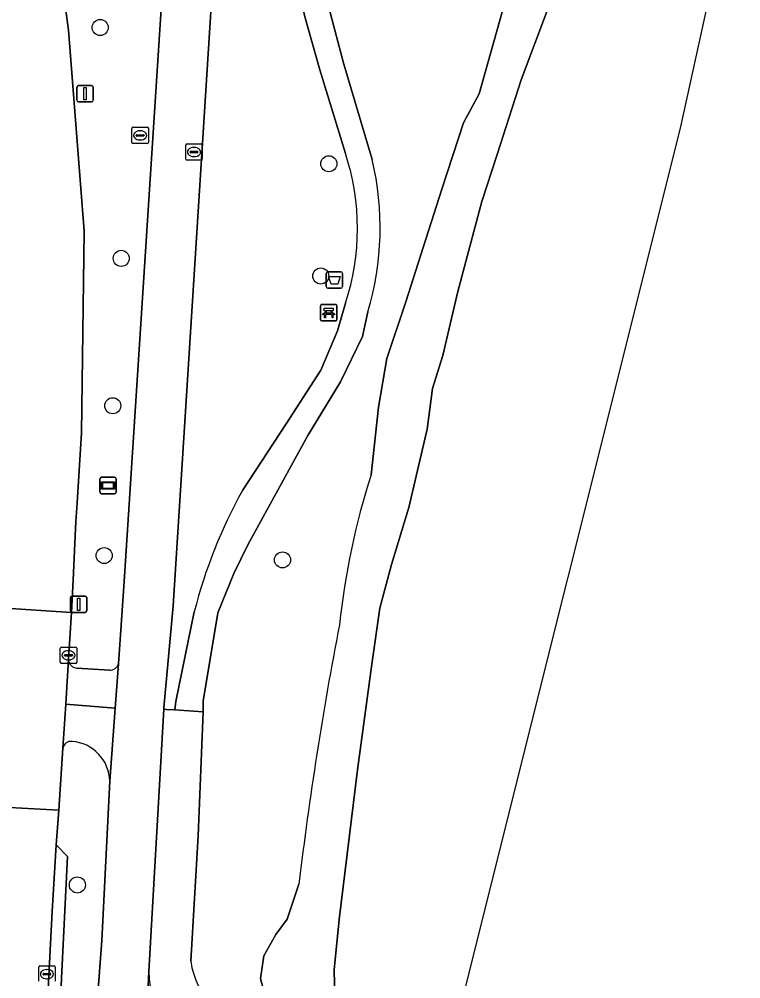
# Model space of a CAD drawing. Extents: x 157793 to 159380, y 380877 to 382313.
# Drawn here: x 159013.3 to 159057.3, y 381337.5 to 381396 of the extents above; entities that cross this region are included whole.
import ezdxf

# ---------------------------------------------------------------- set-up
doc = ezdxf.new("R2010")
doc.units = 0
for name, color, linetype in [('IMGEO_Afvalbak', 7, 'Continuous'), ('IMGEO_Bank', 7, 'Continuous'), ('IMGEO_Berm_groen', 7, 'Continuous'), ('IMGEO_Boom', 7, 'Continuous'), ('IMGEO_Fietspad_gesloten', 7, 'Continuous'), ('IMGEO_Fietspad_open', 7, 'Continuous'), ('IMGEO_Groenvoorziening', 7, 'Continuous'), ('IMGEO_Kolk', 7, 'Continuous'), ('IMGEO_Lichtmast', 7, 'Continuous'), ('IMGEO_Oever', 7, 'Continuous'), ('IMGEO_Rijbaan_lokaal_gesloten', 7, 'Continuous'), ('IMGEO_Rioolput', 7, 'Continuous'), ('IMGEO_Voetpad_halfverhard', 7, 'Continuous'), ('IMGEO_Voetpad_open', 7, 'Continuous'), ('IMGEO_Waterloop', 7, 'Continuous'), ('IMGEO_Wegwijzer', 7, 'Continuous')]:
    doc.layers.add(name, color=color, linetype=linetype)

msp = doc.modelspace()

# ---------------------------------------------------------------- linework, layer by layer
at = {"layer": 'IMGEO_Afvalbak'}
for p, q in [((159032.017, 381379.716), (159032.017, 381380.516)), ((159032.017, 381380.516), (159032.017, 381379.716)), ((159032.117, 381380.616), (159032.907, 381380.616)), ((159032.907, 381380.616), (159032.117, 381380.616)), ((159033.007, 381380.516), (159033.007, 381379.716)), ((159033.007, 381379.716), (159033.007, 381380.516)), ((159032.907, 381379.616), (159032.117, 381379.616)), ((159032.117, 381379.616), (159032.907, 381379.616))]:
    msp.add_line(p, q, dxfattribs=at)
msp.add_lwpolyline([(159032.16, 381380.33), (159032.864, 381380.33), (159032.715, 381379.86), (159032.309, 381379.86), (159032.16, 381380.33)], dxfattribs=at)
for centre, start, end in [((159032.117, 381380.516), 90, 180), ((159032.117, 381380.516), 90, 180), ((159032.907, 381380.516), 0, 90), ((159032.907, 381380.516), 360, 90), ((159032.117, 381379.716), 180, 270), ((159032.117, 381379.716), 180, 270), ((159032.907, 381379.716), 270, 0), ((159032.907, 381379.716), 270, 0)]:
    msp.add_arc(centre, 0.1, start, end, dxfattribs=at)
at = {"layer": 'IMGEO_Bank'}
for p, q in [((159031.667, 381377.695), (159031.667, 381378.536)), ((159031.667, 381378.536), (159031.667, 381377.695)), ((159031.742, 381378.62), (159032.583, 381378.62)), ((159032.583, 381378.62), (159031.742, 381378.62)), ((159032.667, 381378.545), (159032.667, 381377.704)), ((159032.667, 381377.704), (159032.667, 381378.545)), ((159032.364, 381378.018), (159031.971, 381378.018)), ((159031.976, 381378.126), (159031.976, 381378.232)), ((159032.02, 381378.232), (159032.02, 381378.126)), ((159032.308, 381378.238), (159032.026, 381378.238)), ((159032.026, 381378.12), (159032.308, 381378.12)), ((159032.314, 381378.126), (159032.314, 381378.232)), ((159032.358, 381378.232), (159032.358, 381378.126)), ((159032.592, 381377.62), (159031.751, 381377.62)), ((159031.751, 381377.62), (159032.592, 381377.62))]:
    msp.add_line(p, q, dxfattribs=at)
for points in [[(159031.97, 381378.238), (159031.884, 381378.238), (159031.884, 381378.399), (159032.447, 381378.399), (159032.447, 381378.238), (159032.364, 381378.238)], [(159031.914, 381378.018), (159031.772, 381378.018), (159031.884, 381378.12), (159031.97, 381378.12)], [(159031.964, 381378.011), (159031.964, 381377.804), (159031.921, 381377.804), (159031.921, 381378.011)], [(159032.364, 381378.12), (159032.447, 381378.12), (159032.559, 381378.018), (159032.42, 381378.018)], [(159032.414, 381378.011), (159032.414, 381377.804), (159032.37, 381377.804), (159032.37, 381378.011)]]:
    msp.add_lwpolyline(points, dxfattribs=at)
for centre, radius, start, end in [((159031.745, 381378.542), 0.0779, 92.4484, 184.28452), ((159031.745, 381378.542), 0.0779, 92.4484, 184.28452), ((159032.589, 381378.542), 0.0779, 2.4484, 94.28452), ((159032.589, 381378.542), 0.0779, 2.4484, 94.28452), ((159031.914, 381378.011), 0.00671, 2.89567, 87.10433), ((159031.971, 381378.011), 0.00671, 92.89567, 177.10433), ((159031.969, 381378.231), 0.00671, 2.89567, 87.10433), ((159031.969, 381378.127), 0.00671, 272.89567, 357.10433), ((159032.026, 381378.231), 0.00671, 92.89567, 177.10433), ((159032.026, 381378.127), 0.00671, 182.89567, 267.10433), ((159032.308, 381378.231), 0.00671, 2.89567, 87.10433), ((159032.308, 381378.127), 0.00671, 272.89567, 357.10433), ((159032.365, 381378.231), 0.00671, 92.89567, 177.10433), ((159032.365, 381378.127), 0.00671, 182.89567, 267.10433), ((159032.363, 381378.011), 0.00671, 2.89567, 87.10433), ((159032.42, 381378.011), 0.00671, 92.89567, 177.10433), ((159031.745, 381377.698), 0.0779, 182.4484, 274.28452), ((159031.745, 381377.698), 0.0779, 182.4484, 274.28452), ((159032.589, 381377.698), 0.0779, 272.4484, 4.28452), ((159032.589, 381377.698), 0.0779, 272.4484, 4.28452)]:
    msp.add_arc(centre, radius, start, end, dxfattribs=at)
at = {"layer": 'IMGEO_Berm_groen'}
for points in [[(159033.191, 381387.818), (159031.627, 381392.912), (159030.688, 381396.23), (159030.094, 381399.263), (159029.611, 381402.758), (159029.611, 381405.356), (159029.73, 381407.722), (159029.962, 381412.307), (159029.768, 381412.316), (159026.011, 381412.485), (159022.692, 381360.26), (159022.126, 381354.054), (159022.121, 381353.968), (159022.291, 381353.958), (159022.796, 381353.926), (159022.855, 381354.44), (159023.979, 381359.904)], [(159022.943, 381411.722), (159013.69, 381411.143), (159013.889, 381410.23), (159016.036, 381397.467), (159016.313, 381395.342), (159017.262, 381383.096), (159017.113, 381370.815), (159016.844, 381366.536), (159016.773, 381365.398), (159016.61, 381361.859), (159016.494, 381359.865), (159016.315, 381357.015)], [(159019.365, 381356.727), (159019.717, 381361.754), (159022.943, 381411.722)], [(159026.919, 381367.299), (159029.572, 381371.361), (159031.679, 381374.617), (159032.694, 381377.028), (159033.186, 381378.699)], [(159016.818, 381356.471), (159018.82, 381356.343)], [(159015.974, 381351.604), (159015.736, 381347.818), (159015.557, 381345.706), (159016.261, 381344.992), (159014.889, 381317.335), (159014.228, 381317.315), (159014.115, 381313.983)], [(159018.357, 381339.887), (159018.829, 381349.585)], [(159017.204, 381315.87), (159017.305, 381318.776), (159017.396, 381327.146), (159018.357, 381339.887)]]:
    msp.add_lwpolyline(points, dxfattribs=at)
for centre, radius, start, end in [((159019.334, 381383.266), 14.585, 341.75193, 18.18524), ((159054.137, 381352.196), 31.128, 150.97484, 165.663), ((159016.854, 381357.009), 0.539, 179.3221, 266.19285), ((159018.827, 381356.912), 0.569, 269.28477, 341.0513), ((159016.484, 381351.491), 0.522, 84.67139, 167.54193), ((159016.343, 381349.532), 2.486, 1.22323, 85.64769)]:
    msp.add_arc(centre, radius, start, end, dxfattribs=at)
at = {"layer": 'IMGEO_Boom'}
for centre in [(159018.247, 381395.496), (159032.176, 381387.198), (159019.527, 381381.433), (159031.685, 381380.358), (159019.014, 381372.458), (159018.489, 381363.331), (159029.353, 381363.066), (159016.857, 381343.263)]:
    msp.add_circle(centre, 0.489, dxfattribs=at)
at = {"layer": 'IMGEO_Fietspad_gesloten'}
for points in [[(159030.234, 381521.274), (159028.815, 381500), (159028.444, 381494.533), (159027.132, 381475.186), (159023.776, 381423.909), (159023.346, 381417.626), (159022.943, 381411.722), (159019.717, 381361.754), (159019.365, 381356.727), (159019.163, 381354.036), (159018.829, 381349.585), (159018.357, 381339.887), (159017.396, 381327.146), (159017.305, 381318.776), (159017.204, 381315.87), (159017.079, 381311.037), (159017.033, 381307.995), (159017.071, 381304.677), (159016.8, 381301.081), (159016.827, 381296.829), (159016.818, 381293.374)], [(159020.609, 381324.42), (159021.211, 381338.001), (159022.121, 381353.968), (159022.126, 381354.054), (159022.692, 381360.26), (159026.011, 381412.485)], [(159021.211, 381338.001), (159020.609, 381324.42)]]:
    msp.add_lwpolyline(points, dxfattribs=at)
msp.add_arc((159026.379, 381338.001), 5.168, 180.00247, 260.32185, dxfattribs=at)
at = {"layer": 'IMGEO_Fietspad_open'}
for points in [[(159016.315, 381357.015), (159016.157, 381354.283), (159019.163, 381354.036), (159019.365, 381356.727)], [(159018.82, 381356.343), (159016.818, 381356.471)]]:
    msp.add_lwpolyline(points, dxfattribs=at)
for centre, radius, start, end in [((159016.854, 381357.009), 0.539, 179.3221, 266.19285), ((159018.827, 381356.912), 0.569, 269.28477, 341.0513)]:
    msp.add_arc(centre, radius, start, end, dxfattribs=at)
at = {"layer": 'IMGEO_Groenvoorziening'}
for points in [[(159035.708, 381375.327), (159036.866, 381378.792), (159037.925, 381382.094), (159039.05, 381385.651), (159040.383, 381389.687), (159041.328, 381391.458), (159042.931, 381397.189), (159045.854, 381397.113), (159045.949, 381397.136), (159046.532, 381398.812), (159044.556, 381399.438), (159039.98, 381400.886), (159042.642, 381408.796), (159040.664, 381409.331), (159041.644, 381411.782), (159032.014, 381412.215), (159031.56, 381407.611), (159031.448, 381403.201), (159031.713, 381399.448), (159032.272, 381396.325), (159033.096, 381393.252), (159034.819, 381387.451)], [(159034.548, 381378.176), (159034.217, 381376.679), (159032.885, 381373.919), (159030.898, 381370.652), (159027.236, 381363.981), (159026.381, 381362.244), (159025.416, 381359.831), (159024.514, 381354.454), (159024.511, 381353.816), (159024.217, 381346.258), (159023.76, 381338.621)], [(159034.746, 381368.24), (159035.196, 381372.375), (159035.708, 381375.327)], [(159027.955, 381334.494), (159028.849, 381334.435), (159028.016, 381337.565), (159028.213, 381338.939), (159028.939, 381340.246), (159029.644, 381341.186), (159030.357, 381343.315)]]:
    msp.add_lwpolyline(points, dxfattribs=at)
for centre, radius, start, end in [((159017.402, 381383.318), 17.9, 343.3048, 13.34797), ((159078.973, 381354.144), 46.419, 162.32167, 173.85101), ((159246.905, 381317.639), 218.065, 169.03532, 173.2381), ((159028.584, 381339.329), 4.876, 188.35188, 262.58444)]:
    msp.add_arc(centre, radius, start, end, dxfattribs=at)
at = {"layer": 'IMGEO_Kolk'}
for p, q in [((159015.818, 381356.828), (159015.818, 381357.68)), ((159015.893, 381357.754), (159016.745, 381357.754)), ((159016.306, 381357.534), (159016.331, 381357.534)), ((159016.819, 381357.68), (159016.819, 381356.828)), ((159016.745, 381356.754), (159015.893, 381356.754)), ((159016.077, 381357.248), (159016.077, 381357.26)), ((159016.515, 381357.211), (159016.117, 381357.211)), ((159016.12, 381357.297), (159016.518, 381357.297)), ((159016.329, 381356.974), (159016.304, 381356.974)), ((159016.561, 381357.26), (159016.561, 381357.248)), ((159014.502, 381337.405), (159014.502, 381338.257)), ((159014.577, 381338.331), (159015.429, 381338.331)), ((159014.99, 381338.111), (159015.015, 381338.111)), ((159015.503, 381338.257), (159015.503, 381337.405)), ((159014.761, 381337.825), (159014.761, 381337.837)), ((159015.199, 381337.788), (159014.801, 381337.788)), ((159014.804, 381337.874), (159015.202, 381337.874)), ((159015.013, 381337.551), (159014.988, 381337.551)), ((159015.245, 381337.837), (159015.245, 381337.825))]:
    msp.add_line(p, q, dxfattribs=at)
for points in [[(159015.818, 381356.828), (159015.818, 381357.68)], [(159015.893, 381357.754), (159016.745, 381357.754)], [(159016.819, 381357.68), (159016.819, 381356.828)], [(159016.745, 381356.754), (159015.893, 381356.754)], [(159014.502, 381337.405), (159014.502, 381338.257)], [(159014.577, 381338.331), (159015.429, 381338.331)], [(159015.503, 381338.257), (159015.503, 381337.405)]]:
    msp.add_lwpolyline(points, dxfattribs=at)
for centre, radius, start, end in [((159015.895, 381357.678), 0.0765, 91.55205, 178.44795), ((159015.895, 381357.678), 0.0765, 91.55205, 178.44795), ((159016.743, 381357.678), 0.0765, 1.55205, 88.44795), ((159016.743, 381357.678), 0.0765, 1.55205, 88.44795), ((159015.895, 381356.83), 0.0765, 181.55205, 268.44795), ((159015.895, 381356.83), 0.0765, 181.55205, 268.44795), ((159016.117, 381357.257), 0.0403, 85.87752, 175.75265), ((159016.114, 381357.247), 0.0366, 178.93798, 274.71019), ((159016.518, 381357.254), 0.043, 264.86636, 352.45326), ((159016.522, 381357.259), 0.0386, 1.73085, 96.63898), ((159016.743, 381356.83), 0.0765, 271.55205, 358.44795), ((159016.743, 381356.83), 0.0765, 271.55205, 358.44795), ((159014.579, 381338.255), 0.0765, 91.55205, 178.44795), ((159014.579, 381338.255), 0.0765, 91.55205, 178.44795), ((159015.427, 381338.255), 0.0765, 1.55205, 88.44795), ((159015.427, 381338.255), 0.0765, 1.55205, 88.44795), ((159014.801, 381337.834), 0.0403, 85.87752, 175.75265), ((159014.798, 381337.824), 0.0366, 178.93798, 274.71019), ((159015.202, 381337.831), 0.043, 264.86636, 352.45326), ((159015.206, 381337.836), 0.0386, 1.73085, 96.63898)]:
    msp.add_arc(centre, radius, start, end, dxfattribs=at)
for centre, major_axis, ratio, start_param, end_param in [((159016.305, 381357.254), (-0.387, 0.002), 0.722429, 4.712389, 7.853982), ((159016.33, 381357.254), (-0.39, 0.002), 0.717154, 1.570796, 4.712389), ((159014.989, 381337.831), (-0.387, 0.002), 0.722429, 4.712389, 7.853982), ((159015.014, 381337.831), (-0.39, 0.002), 0.717154, 1.570796, 4.712389)]:
    msp.add_ellipse(centre, major_axis=major_axis, ratio=ratio, start_param=start_param, end_param=end_param, dxfattribs=at)
at = {"layer": 'IMGEO_Lichtmast'}
for p, q in [((159016.828, 381391.061), (159016.828, 381391.861)), ((159016.828, 381391.861), (159016.828, 381391.061)), ((159016.928, 381391.961), (159017.718, 381391.961)), ((159017.718, 381391.961), (159016.928, 381391.961)), ((159017.818, 381391.861), (159017.818, 381391.061)), ((159017.818, 381391.061), (159017.818, 381391.861)), ((159017.718, 381390.961), (159016.928, 381390.961)), ((159016.928, 381390.961), (159017.718, 381390.961)), ((159016.539, 381360.866), (159017.329, 381360.866)), ((159017.329, 381360.866), (159016.539, 381360.866)), ((159016.439, 381359.966), (159016.439, 381360.766)), ((159016.439, 381360.766), (159016.439, 381359.966)), ((159017.429, 381360.766), (159017.429, 381359.966)), ((159017.429, 381359.966), (159017.429, 381360.766)), ((159017.329, 381359.866), (159016.539, 381359.866)), ((159016.539, 381359.866), (159017.329, 381359.866))]:
    msp.add_line(p, q, dxfattribs=at)
for points in [[(159017.248, 381391.836), (159017.398, 381391.836), (159017.398, 381391.086), (159017.248, 381391.086), (159017.248, 381391.836)], [(159016.859, 381360.741), (159017.009, 381360.741), (159017.009, 381359.991), (159016.859, 381359.991), (159016.859, 381360.741)]]:
    msp.add_lwpolyline(points, dxfattribs=at)
for centre, start, end in [((159016.928, 381391.861), 90, 180), ((159016.928, 381391.861), 90, 180), ((159017.718, 381391.861), 0, 90), ((159017.718, 381391.861), 360, 90), ((159016.928, 381391.061), 180, 270), ((159016.928, 381391.061), 180, 270), ((159017.718, 381391.061), 270, 0), ((159017.718, 381391.061), 270, 0), ((159016.539, 381360.766), 90, 180), ((159016.539, 381360.766), 90, 180), ((159017.329, 381360.766), 0, 90), ((159017.329, 381360.766), 360, 90), ((159016.539, 381359.966), 180, 270), ((159016.539, 381359.966), 180, 270), ((159017.329, 381359.966), 270, 0), ((159017.329, 381359.966), 270, 0)]:
    msp.add_arc(centre, 0.1, start, end, dxfattribs=at)
at = {"layer": 'IMGEO_Oever'}
for points in [[(159042.931, 381397.189), (159041.328, 381391.458), (159040.383, 381389.687), (159039.05, 381385.651), (159037.925, 381382.094), (159036.866, 381378.792), (159035.708, 381375.327), (159035.196, 381372.375), (159034.746, 381368.24)], [(159032.549, 381336.363), (159032.509, 381338.099), (159032.8, 381341.159), (159033.923, 381350.281), (159034.787, 381356.71), (159035.284, 381360.128), (159035.991, 381362.782), (159037.046, 381366.263), (159038.167, 381371.032), (159038.49, 381373.497), (159039.115, 381375.519), (159040.03, 381379.417), (159041.498, 381384.893), (159042.438, 381387.769), (159043.895, 381392.309), (159045.498, 381396.567)], [(159030.357, 381343.315), (159029.644, 381341.186), (159028.939, 381340.246), (159028.213, 381338.939), (159028.016, 381337.565), (159028.849, 381334.435)]]:
    msp.add_lwpolyline(points, dxfattribs=at)
for centre, radius, start, end in [((159078.973, 381354.144), 46.419, 162.32167, 173.85101), ((159246.905, 381317.639), 218.065, 169.03532, 173.2381)]:
    msp.add_arc(centre, radius, start, end, dxfattribs=at)
at = {"layer": 'IMGEO_Rijbaan_lokaal_gesloten'}
for points in [[(159011.039, 381421.35), (159010.233, 381424.488), (159002.788, 381424.315), (159002.797, 381424.271), (159006.025, 381412.699), (159008.125, 381402.822), (159009.483, 381392.775), (159010.278, 381380.316), (159009.573, 381364.047), (159009.594, 381362.854), (159009.431, 381360.322), (159012.182, 381360.144), (159016.494, 381359.865), (159016.61, 381361.859), (159016.773, 381365.398), (159016.844, 381366.536), (159017.113, 381370.815), (159017.262, 381383.096), (159016.313, 381395.342), (159016.036, 381397.467), (159013.889, 381410.23), (159013.69, 381411.143), (159012.309, 381416.836)], [(159016.315, 381357.015), (159016.494, 381359.865), (159012.182, 381360.144), (159009.431, 381360.322), (159009.272, 381357.359), (159009.109, 381354.845), (159008.897, 381352.059), (159008.644, 381348.21), (159011.96, 381348.027), (159015.736, 381347.818), (159015.974, 381351.604), (159016.157, 381354.283)], [(159015.557, 381345.706), (159015.736, 381347.818), (159011.96, 381348.027), (159008.644, 381348.21), (159008.563, 381346.86), (159007.163, 381317.998), (159014.246, 381317.755), (159014.845, 381332.603), (159015.313, 381341.646)]]:
    msp.add_lwpolyline(points, close=True, dxfattribs=at)
at = {"layer": 'IMGEO_Rioolput'}
for p, q in [((159020.182, 381388.498), (159020.182, 381389.35)), ((159020.257, 381389.424), (159021.109, 381389.424)), ((159020.441, 381388.918), (159020.441, 381388.93)), ((159020.879, 381388.881), (159020.481, 381388.881)), ((159020.484, 381388.967), (159020.882, 381388.967)), ((159020.67, 381389.204), (159020.695, 381389.204)), ((159020.925, 381388.93), (159020.925, 381388.918)), ((159021.183, 381389.35), (159021.183, 381388.498)), ((159021.109, 381388.424), (159020.257, 381388.424)), ((159020.693, 381388.644), (159020.668, 381388.644)), ((159023.462, 381387.484), (159023.462, 381388.336)), ((159023.537, 381388.41), (159024.389, 381388.41)), ((159024.463, 381388.336), (159024.463, 381387.484)), ((159023.721, 381387.904), (159023.721, 381387.916)), ((159024.159, 381387.867), (159023.761, 381387.867)), ((159023.764, 381387.953), (159024.162, 381387.953)), ((159023.95, 381388.19), (159023.975, 381388.19)), ((159024.205, 381387.916), (159024.205, 381387.904)), ((159024.389, 381387.41), (159023.537, 381387.41)), ((159023.973, 381387.63), (159023.948, 381387.63))]:
    msp.add_line(p, q, dxfattribs=at)
for points in [[(159020.182, 381388.498), (159020.182, 381389.35)], [(159020.257, 381389.424), (159021.109, 381389.424)], [(159021.183, 381389.35), (159021.183, 381388.498)], [(159021.109, 381388.424), (159020.257, 381388.424)], [(159023.462, 381387.484), (159023.462, 381388.336)], [(159023.537, 381388.41), (159024.389, 381388.41)], [(159024.463, 381388.336), (159024.463, 381387.484)], [(159024.389, 381387.41), (159023.537, 381387.41)]]:
    msp.add_lwpolyline(points, dxfattribs=at)
for centre, radius, start, end in [((159020.259, 381389.348), 0.0765, 91.55205, 178.44795), ((159020.259, 381389.348), 0.0765, 91.55205, 178.44795), ((159020.481, 381388.927), 0.0403, 85.87752, 175.75265), ((159020.478, 381388.917), 0.0366, 178.93798, 274.71019), ((159020.882, 381388.924), 0.043, 264.86636, 352.45326), ((159020.886, 381388.929), 0.0386, 1.73085, 96.63898), ((159021.107, 381389.348), 0.0765, 1.55205, 88.44795), ((159021.107, 381389.348), 0.0765, 1.55205, 88.44795), ((159020.259, 381388.5), 0.0765, 181.55205, 268.44795), ((159020.259, 381388.5), 0.0765, 181.55205, 268.44795), ((159021.107, 381388.5), 0.0765, 271.55205, 358.44795), ((159021.107, 381388.5), 0.0765, 271.55205, 358.44795), ((159023.539, 381388.334), 0.0765, 91.55205, 178.44795), ((159023.539, 381388.334), 0.0765, 91.55205, 178.44795), ((159024.387, 381388.334), 0.0765, 1.55205, 88.44795), ((159024.387, 381388.334), 0.0765, 1.55205, 88.44795), ((159023.761, 381387.913), 0.0403, 85.87752, 175.75265), ((159023.758, 381387.903), 0.0366, 178.93798, 274.71019), ((159024.162, 381387.91), 0.043, 264.86636, 352.45326), ((159024.166, 381387.915), 0.0386, 1.73085, 96.63898), ((159023.539, 381387.486), 0.0765, 181.55205, 268.44795), ((159023.539, 381387.486), 0.0765, 181.55205, 268.44795), ((159024.387, 381387.486), 0.0765, 271.55205, 358.44795), ((159024.387, 381387.486), 0.0765, 271.55205, 358.44795)]:
    msp.add_arc(centre, radius, start, end, dxfattribs=at)
for centre, major_axis, ratio, start_param, end_param in [((159020.669, 381388.924), (-0.387, 0.002), 0.722429, 4.712389, 7.853982), ((159020.694, 381388.924), (-0.39, 0.002), 0.717154, 1.570796, 4.712389), ((159023.949, 381387.91), (-0.387, 0.002), 0.722429, 4.712389, 7.853982), ((159023.974, 381387.91), (-0.39, 0.002), 0.717154, 1.570796, 4.712389)]:
    msp.add_ellipse(centre, major_axis=major_axis, ratio=ratio, start_param=start_param, end_param=end_param, dxfattribs=at)
at = {"layer": 'IMGEO_Voetpad_halfverhard'}
for points in [[(159034.819, 381387.451), (159033.096, 381393.252), (159032.272, 381396.325), (159031.713, 381399.448), (159031.448, 381403.201), (159031.56, 381407.611), (159032.014, 381412.215), (159031.051, 381412.258), (159029.962, 381412.307), (159029.73, 381407.722), (159029.611, 381405.356), (159029.611, 381402.758), (159030.094, 381399.263), (159030.688, 381396.23), (159031.627, 381392.912), (159033.191, 381387.818)], [(159033.186, 381378.699), (159032.694, 381377.028), (159031.679, 381374.617), (159029.572, 381371.361), (159026.919, 381367.299)], [(159023.979, 381359.904), (159022.855, 381354.44), (159022.796, 381353.926), (159023.336, 381353.891), (159024.511, 381353.816), (159024.514, 381354.454), (159025.416, 381359.831), (159026.381, 381362.244), (159027.236, 381363.981), (159030.898, 381370.652), (159032.885, 381373.919), (159034.217, 381376.679), (159034.548, 381378.176)]]:
    msp.add_lwpolyline(points, dxfattribs=at)
for centre, radius, start, end in [((159019.334, 381383.266), 14.585, 341.75193, 18.18524), ((159017.402, 381383.318), 17.9, 343.3048, 13.34797), ((159054.137, 381352.196), 31.128, 150.97484, 165.663)]:
    msp.add_arc(centre, radius, start, end, dxfattribs=at)
at = {"layer": 'IMGEO_Voetpad_open'}
for points in [[(159018.829, 381349.585), (159019.163, 381354.036), (159016.157, 381354.283), (159015.974, 381351.604)], [(159024.511, 381353.816), (159023.336, 381353.891), (159022.796, 381353.926), (159022.291, 381353.958), (159022.121, 381353.968), (159021.211, 381338.001)], [(159023.76, 381338.621), (159024.217, 381346.258), (159024.511, 381353.816)]]:
    msp.add_lwpolyline(points, dxfattribs=at)
msp.add_lwpolyline([(159016.261, 381344.992), (159015.557, 381345.706), (159015.313, 381341.646), (159014.845, 381332.603), (159014.246, 381317.755), (159014.228, 381317.315), (159014.889, 381317.335)], close=True, dxfattribs=at)
for centre, radius, start, end in [((159016.484, 381351.491), 0.522, 84.67139, 167.54193), ((159016.343, 381349.532), 2.486, 1.22323, 85.64769), ((159028.584, 381339.329), 4.876, 188.35188, 262.58444), ((159026.379, 381338.001), 5.168, 180.00247, 260.32185)]:
    msp.add_arc(centre, radius, start, end, dxfattribs=at)
at = {"layer": 'IMGEO_Waterloop'}
for points in [[(159039.851, 381334.421), (159053.594, 381389.371), (159057.272, 381406.12)], [(159045.498, 381396.567), (159043.895, 381392.309), (159042.438, 381387.769), (159041.498, 381384.893), (159040.03, 381379.417), (159039.115, 381375.519), (159038.49, 381373.497), (159038.167, 381371.032), (159037.046, 381366.263), (159035.991, 381362.782), (159035.284, 381360.128), (159034.787, 381356.71), (159033.923, 381350.281), (159032.8, 381341.159), (159032.509, 381338.099), (159032.549, 381336.363)]]:
    msp.add_lwpolyline(points, dxfattribs=at)
at = {"layer": 'IMGEO_Wegwijzer'}
for p, q in [((159018.231, 381367.198), (159018.231, 381367.998)), ((159018.231, 381367.998), (159018.231, 381367.198)), ((159018.331, 381368.098), (159019.121, 381368.098)), ((159019.121, 381368.098), (159018.331, 381368.098)), ((159019.221, 381367.998), (159019.221, 381367.198)), ((159019.221, 381367.198), (159019.221, 381367.998)), ((159019.121, 381367.098), (159018.331, 381367.098)), ((159018.331, 381367.098), (159019.121, 381367.098))]:
    msp.add_line(p, q, dxfattribs=at)
for points in [[(159018.332, 381367.83), (159019.12, 381367.83), (159019.12, 381367.366), (159018.332, 381367.366), (159018.332, 381367.83)], [(159018.397, 381367.765), (159018.397, 381367.431), (159019.055, 381367.431), (159019.055, 381367.765), (159018.397, 381367.765)]]:
    msp.add_lwpolyline(points, dxfattribs=at)
for centre, start, end in [((159018.331, 381367.998), 90, 180), ((159018.331, 381367.998), 90, 180), ((159019.121, 381367.998), 0, 90), ((159019.121, 381367.998), 360, 90), ((159018.331, 381367.198), 180, 270), ((159018.331, 381367.198), 180, 270), ((159019.121, 381367.198), 270, 0), ((159019.121, 381367.198), 270, 0)]:
    msp.add_arc(centre, 0.1, start, end, dxfattribs=at)

doc.saveas('drawing.dxf')
